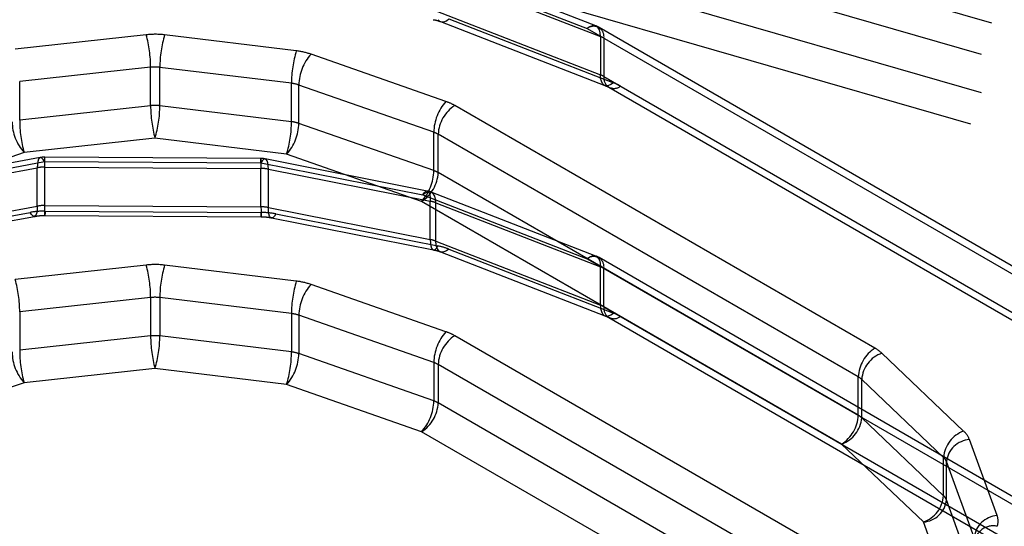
# Model space of a CAD drawing. Header units: inches. Extents: x 1907 to 2452, y -210 to -54.
# Tile 362 of 656: x 1990.6352 to 1990.8002, y -188.2784 to -188.1935. Entities that reach past the tile are written whole.
import ezdxf

# ---------------------------------------------------------------- set-up
doc = ezdxf.new("R2010")
doc.units = ezdxf.units.IN
doc.header["$LTSCALE"] = 0.5
doc.header["$MEASUREMENT"] = 0
doc.linetypes.add('HIDDEN', pattern=[0.22499999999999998, 0.15, -0.075])
doc.layers.add('SID-M-H', color=4, linetype='HIDDEN')

msp = doc.modelspace()

# ---------------------------------------------------------------- linework, layer by layer
at = {"layer": 'SID-M-H'}
for p, q in [((1990.990333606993, -188.249557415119), (1990.700809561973, -188.1659880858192)), ((1990.988572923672, -188.2548049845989), (1990.699048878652, -188.1712356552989)), ((1990.988572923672, -188.2612344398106), (1990.699048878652, -188.1776651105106)), ((1990.986812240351, -188.2664820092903), (1990.697288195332, -188.1829126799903)), ((1990.702762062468, -188.184283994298), (1990.73034736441, -188.1949929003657)), ((1990.731772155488, -188.1945374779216), (1990.704186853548, -188.1838285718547)), ((1990.704959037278, -188.1856127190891), (1990.732544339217, -188.1963216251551)), ((1990.704959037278, -188.1920421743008), (1990.732544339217, -188.2027510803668)), ((1990.705329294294, -188.1935103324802), (1990.705602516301, -188.1937629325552)), ((1990.705602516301, -188.1937629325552), (1990.70593543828, -188.193876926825)), ((1990.705731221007, -188.1938263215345), (1990.733316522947, -188.2045352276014)), ((1990.70593543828, -188.193876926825), (1990.706315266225, -188.1938479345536)), ((1990.706315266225, -188.1938479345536), (1990.706727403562, -188.1936770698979)), ((1990.706727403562, -188.1936770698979), (1990.707156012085, -188.1933708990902)), ((1990.707156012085, -188.1933708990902), (1990.734741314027, -188.204079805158)), ((1990.730775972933, -188.194686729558), (1990.73034736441, -188.1949929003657)), ((1990.73118811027, -188.1945158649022), (1990.730775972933, -188.194686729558)), ((1990.731567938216, -188.1944868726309), (1990.73118811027, -188.1945158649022)), ((1990.731900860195, -188.1946008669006), (1990.731567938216, -188.1944868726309)), ((1990.732174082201, -188.1948534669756), (1990.731900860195, -188.1946008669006)), ((1990.732377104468, -188.1952349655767), (1990.732174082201, -188.1948534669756)), ((1990.802853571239, -188.2355186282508), (1990.732315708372, -188.1947979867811)), ((1990.656425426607, -188.1960398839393), (1990.634481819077, -188.1984451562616)), ((1990.681579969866, -188.1987334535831), (1990.659513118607, -188.1960572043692)), ((1990.73034736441, -188.1949929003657), (1990.803669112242, -188.2373211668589)), ((1990.732502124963, -188.1957307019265), (1990.732377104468, -188.1952349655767)), ((1990.732544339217, -188.1963216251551), (1990.732502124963, -188.1957307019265)), ((1990.732544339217, -188.1963216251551), (1990.732544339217, -188.2027510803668)), ((1990.733131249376, -188.1966005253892), (1990.733131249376, -188.2030299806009)), ((1990.706658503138, -188.207215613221), (1990.684045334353, -188.1992956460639)), ((1990.657159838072, -188.20148750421), (1990.63521623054, -188.2038927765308)), ((1990.657159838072, -188.2079169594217), (1990.657159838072, -188.20148750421)), ((1990.680770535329, -188.2041724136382), (1990.658703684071, -188.2014961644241)), ((1990.658703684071, -188.2079256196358), (1990.658703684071, -188.2014961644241)), ((1990.732586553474, -188.2033420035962), (1990.732544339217, -188.2027510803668)), ((1990.733131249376, -188.2030299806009), (1990.806452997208, -188.2453582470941)), ((1990.63521623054, -188.2103222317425), (1990.63521623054, -188.2038927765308)), ((1990.680770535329, -188.2106018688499), (1990.680770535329, -188.2041724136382)), ((1990.704616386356, -188.2123734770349), (1990.682003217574, -188.2044535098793)), ((1990.682003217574, -188.210882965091), (1990.682003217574, -188.2044535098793)), ((1990.732711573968, -188.2038377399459), (1990.732586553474, -188.2033420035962)), ((1990.732914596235, -188.204219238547), (1990.732711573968, -188.2038377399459)), ((1990.733187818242, -188.2044718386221), (1990.732914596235, -188.204219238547)), ((1990.733520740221, -188.2045858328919), (1990.733187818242, -188.2044718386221)), ((1990.733900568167, -188.2045568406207), (1990.733520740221, -188.2045858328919)), ((1990.734312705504, -188.2043859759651), (1990.733900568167, -188.2045568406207)), ((1990.734741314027, -188.204079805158), (1990.734312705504, -188.2043859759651)), ((1990.733946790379, -188.2048325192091), (1990.804484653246, -188.2455531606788)), ((1990.657159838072, -188.2079169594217), (1990.63521623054, -188.2103222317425)), ((1990.680770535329, -188.2106018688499), (1990.658703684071, -188.2079256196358)), ((1990.778548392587, -188.2485324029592), (1990.708142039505, -188.2078876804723)), ((1990.704616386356, -188.2188029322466), (1990.682003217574, -188.210882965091)), ((1990.704616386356, -188.2188029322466), (1990.704616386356, -188.2123734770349)), ((1990.775764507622, -188.2533542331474), (1990.70535815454, -188.2127095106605)), ((1990.70535815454, -188.2191389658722), (1990.70535815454, -188.2127095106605)), ((1990.657894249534, -188.2133645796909), (1990.635950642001, -188.2157698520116)), ((1990.679961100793, -188.2160408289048), (1990.657894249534, -188.2133645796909)), ((1990.635950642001, -188.2157698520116), (1990.613673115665, -188.2233989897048)), ((1990.702574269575, -188.2239607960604), (1990.679961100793, -188.2160408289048)), ((1990.638659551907, -188.2166161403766), (1990.611744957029, -188.2216493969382)), ((1990.612468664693, -188.2223045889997), (1990.63938325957, -188.2172713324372)), ((1990.638193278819, -188.2177382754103), (1990.638169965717, -188.2183238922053)), ((1990.638262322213, -188.2172582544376), (1990.638193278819, -188.2177382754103)), ((1990.638374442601, -188.2169022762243), (1990.638262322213, -188.2172582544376)), ((1990.638525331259, -188.2166840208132), (1990.638374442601, -188.2169022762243)), ((1990.638709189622, -188.2166118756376), (1990.638525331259, -188.2166840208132)), ((1990.638918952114, -188.216688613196), (1990.638709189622, -188.2166118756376)), ((1990.639146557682, -188.2169112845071), (1990.638918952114, -188.216688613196)), ((1990.63938325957, -188.2172713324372), (1990.639146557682, -188.2169112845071)), ((1990.639391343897, -188.2168897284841), (1990.63938325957, -188.2172713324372)), ((1990.63938325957, -188.2172713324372), (1990.675619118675, -188.2174915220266)), ((1990.639399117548, -188.2166463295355), (1990.639391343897, -188.2168897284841)), ((1990.639406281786, -188.216550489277), (1990.639399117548, -188.2166463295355)), ((1990.639412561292, -188.216605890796), (1990.639406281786, -188.216550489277)), ((1990.675643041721, -188.2167693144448), (1990.639407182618, -188.2165491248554)), ((1990.63941771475, -188.216810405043), (1990.639412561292, -188.216605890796)), ((1990.639421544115, -188.2171561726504), (1990.63941771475, -188.216810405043)), ((1990.639423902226, -188.2176299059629), (1990.639421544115, -188.2171561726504)), ((1990.639424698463, -188.2182133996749), (1990.639423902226, -188.2176299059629)), ((1990.675619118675, -188.2174915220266), (1990.675627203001, -188.2171099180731)), ((1990.675868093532, -188.2171338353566), (1990.675619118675, -188.2174915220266)), ((1990.675619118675, -188.2174915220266), (1990.702762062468, -188.2228607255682)), ((1990.675627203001, -188.2171099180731), (1990.675634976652, -188.2168665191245)), ((1990.675634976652, -188.2168665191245), (1990.67564214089, -188.2167706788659)), ((1990.67564214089, -188.2167706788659), (1990.675648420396, -188.2168260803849)), ((1990.675648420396, -188.2168260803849), (1990.675653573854, -188.217030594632)), ((1990.675653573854, -188.217030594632), (1990.675657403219, -188.2173763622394)), ((1990.675657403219, -188.2173763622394), (1990.67565976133, -188.217850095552)), ((1990.67565976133, -188.217850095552), (1990.675660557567, -188.2184335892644)), ((1990.676107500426, -188.2169134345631), (1990.675868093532, -188.2171338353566)), ((1990.676328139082, -188.2168387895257), (1990.676107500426, -188.2169134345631)), ((1990.676521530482, -188.2169127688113), (1990.676328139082, -188.2168387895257)), ((1990.703526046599, -188.2222132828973), (1990.676383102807, -188.2168440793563)), ((1990.676680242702, -188.2171325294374), (1990.676521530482, -188.2169127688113)), ((1990.676798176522, -188.2174896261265), (1990.676680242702, -188.2171325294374)), ((1990.676870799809, -188.217970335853), (1990.676798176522, -188.2174896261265)), ((1990.676895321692, -188.2185561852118), (1990.676870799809, -188.217970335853)), ((1990.611255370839, -188.2233571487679), (1990.638169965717, -188.2183238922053)), ((1990.638169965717, -188.224753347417), (1990.638169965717, -188.2183238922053)), ((1990.639424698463, -188.2182133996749), (1990.675660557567, -188.2184335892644)), ((1990.639424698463, -188.2246428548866), (1990.639424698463, -188.2182133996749)), ((1990.675660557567, -188.2248630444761), (1990.675660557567, -188.2184335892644)), ((1990.676895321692, -188.2185561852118), (1990.704038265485, -188.2239253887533)), ((1990.676895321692, -188.2249856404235), (1990.676895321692, -188.2185561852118)), ((1990.775764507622, -188.2597836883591), (1990.70535815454, -188.2191389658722)), ((1990.702762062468, -188.2228607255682), (1990.703011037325, -188.2225030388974)), ((1990.703190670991, -188.2225545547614), (1990.702762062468, -188.2228607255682)), ((1990.702762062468, -188.2228607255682), (1990.73034736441, -188.2335696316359)), ((1990.703011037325, -188.2225030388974), (1990.703250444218, -188.2222826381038)), ((1990.703602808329, -188.2223836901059), (1990.703190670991, -188.2225545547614)), ((1990.703250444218, -188.2222826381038), (1990.703471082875, -188.2222079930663)), ((1990.703471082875, -188.2222079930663), (1990.703664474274, -188.2222819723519)), ((1990.703982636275, -188.2223546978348), (1990.703602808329, -188.2223836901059)), ((1990.703664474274, -188.2222819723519), (1990.703823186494, -188.2225017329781)), ((1990.703823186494, -188.2225017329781), (1990.703941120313, -188.2228588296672)), ((1990.703941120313, -188.2228588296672), (1990.7040137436, -188.2233395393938)), ((1990.704315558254, -188.2224686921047), (1990.703982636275, -188.2223546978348)), ((1990.73177215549, -188.2331142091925), (1990.704186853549, -188.2224053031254)), ((1990.704588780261, -188.2227212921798), (1990.704315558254, -188.2224686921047)), ((1990.704791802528, -188.2231027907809), (1990.704588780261, -188.2227212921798)), ((1990.772980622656, -188.2646055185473), (1990.702574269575, -188.2239607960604)), ((1990.7040137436, -188.2233395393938), (1990.704038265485, -188.2239253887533)), ((1990.704038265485, -188.230354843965), (1990.704038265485, -188.2239253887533)), ((1990.704916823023, -188.2235985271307), (1990.704791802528, -188.2231027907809)), ((1990.704959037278, -188.2241894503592), (1990.704916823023, -188.2235985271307)), ((1990.704959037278, -188.2241894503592), (1990.732544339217, -188.2348983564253)), ((1990.704959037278, -188.2306189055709), (1990.704959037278, -188.2241894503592)), ((1990.610042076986, -188.2308391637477), (1990.636956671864, -188.2258059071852)), ((1990.611255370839, -188.2297866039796), (1990.638169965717, -188.224753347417)), ((1990.637193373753, -188.2261659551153), (1990.636956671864, -188.2258059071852)), ((1990.63742097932, -188.2263886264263), (1990.637193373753, -188.2261659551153)), ((1990.637965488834, -188.2261749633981), (1990.637814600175, -188.2263932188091)), ((1990.638077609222, -188.2258189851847), (1990.637965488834, -188.2261749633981)), ((1990.638146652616, -188.2253389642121), (1990.638077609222, -188.2258189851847)), ((1990.638169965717, -188.224753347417), (1990.638146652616, -188.2253389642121)), ((1990.639424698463, -188.2246428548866), (1990.675660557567, -188.2248630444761)), ((1990.6394254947, -188.2252263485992), (1990.639424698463, -188.2246428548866)), ((1990.639427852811, -188.2257000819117), (1990.6394254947, -188.2252263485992)), ((1990.639431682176, -188.2260458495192), (1990.639427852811, -188.2257000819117)), ((1990.639436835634, -188.2262503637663), (1990.639431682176, -188.2260458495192)), ((1990.63944311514, -188.2263057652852), (1990.639436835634, -188.2262503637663)), ((1990.639450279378, -188.2262099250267), (1990.63944311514, -188.2263057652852)), ((1990.639458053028, -188.2259665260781), (1990.639450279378, -188.2262099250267)), ((1990.639466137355, -188.2255849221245), (1990.639458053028, -188.2259665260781)), ((1990.639466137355, -188.2255849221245), (1990.675701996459, -188.2258051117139)), ((1990.675660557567, -188.2248630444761), (1990.675661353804, -188.225446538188)), ((1990.675661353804, -188.225446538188), (1990.675663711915, -188.2259202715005)), ((1990.675663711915, -188.2259202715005), (1990.67566754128, -188.2262660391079)), ((1990.675686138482, -188.2264301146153), (1990.675693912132, -188.2261867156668)), ((1990.675693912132, -188.2261867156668), (1990.675701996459, -188.2258051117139)), ((1990.676895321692, -188.2249856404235), (1990.704038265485, -188.230354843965)), ((1990.676919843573, -188.2255714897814), (1990.676895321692, -188.2249856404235)), ((1990.67699246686, -188.226052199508), (1990.676919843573, -188.2255714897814)), ((1990.677110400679, -188.2264092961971), (1990.67699246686, -188.226052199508)), ((1990.678171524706, -188.226050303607), (1990.677922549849, -188.2264079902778)), ((1990.678171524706, -188.226050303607), (1990.705314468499, -188.2314195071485)), ((1990.610765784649, -188.2314943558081), (1990.637680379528, -188.2264610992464)), ((1990.637630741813, -188.2264653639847), (1990.63742097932, -188.2263886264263)), ((1990.637814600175, -188.2263932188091), (1990.637630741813, -188.2264653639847)), ((1990.639442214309, -188.2263071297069), (1990.675678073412, -188.2265273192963)), ((1990.67566754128, -188.2262660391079), (1990.675672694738, -188.2264705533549)), ((1990.675672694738, -188.2264705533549), (1990.675678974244, -188.2265259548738)), ((1990.675678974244, -188.2265259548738), (1990.675686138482, -188.2264301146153)), ((1990.677269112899, -188.2266290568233), (1990.677110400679, -188.2264092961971)), ((1990.677462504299, -188.2267030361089), (1990.677269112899, -188.2266290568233)), ((1990.677407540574, -188.2266977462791), (1990.704550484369, -188.2320669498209)), ((1990.677683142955, -188.2266283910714), (1990.677462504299, -188.2267030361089)), ((1990.677922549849, -188.2264079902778), (1990.677683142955, -188.2266283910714)), ((1990.704038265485, -188.230354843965), (1990.704062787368, -188.230940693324)), ((1990.704062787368, -188.230940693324), (1990.704135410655, -188.2314214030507)), ((1990.704959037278, -188.2306189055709), (1990.732544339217, -188.241327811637)), ((1990.705001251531, -188.2312098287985), (1990.704959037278, -188.2306189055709)), ((1990.705126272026, -188.2317055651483), (1990.705001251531, -188.2312098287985)), ((1990.704135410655, -188.2314214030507), (1990.704253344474, -188.2317784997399)), ((1990.704253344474, -188.2317784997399), (1990.704412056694, -188.2319982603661)), ((1990.704412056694, -188.2319982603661), (1990.704605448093, -188.2320722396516)), ((1990.704605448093, -188.2320722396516), (1990.704826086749, -188.231997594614)), ((1990.704826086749, -188.231997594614), (1990.705065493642, -188.2317771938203)), ((1990.705065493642, -188.2317771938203), (1990.705314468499, -188.2314195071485)), ((1990.705329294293, -188.2320870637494), (1990.705126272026, -188.2317055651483)), ((1990.7056025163, -188.2323396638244), (1990.705329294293, -188.2320870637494)), ((1990.705935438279, -188.2324536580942), (1990.7056025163, -188.2323396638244)), ((1990.705731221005, -188.2324030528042), (1990.733316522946, -188.2431119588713)), ((1990.706315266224, -188.232424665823), (1990.705935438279, -188.2324536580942)), ((1990.706727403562, -188.2322538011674), (1990.706315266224, -188.232424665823)), ((1990.707156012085, -188.2319476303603), (1990.706727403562, -188.2322538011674)), ((1990.707156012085, -188.2319476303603), (1990.734741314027, -188.2426565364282)), ((1990.73034736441, -188.2335696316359), (1990.730775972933, -188.2332634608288)), ((1990.73034736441, -188.2335696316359), (1990.803669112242, -188.2758978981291)), ((1990.730775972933, -188.2332634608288), (1990.731188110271, -188.2330925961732)), ((1990.731188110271, -188.2330925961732), (1990.731567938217, -188.233063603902)), ((1990.731567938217, -188.233063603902), (1990.731900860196, -188.2331775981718)), ((1990.731900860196, -188.2331775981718), (1990.732174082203, -188.2334301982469)), ((1990.732174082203, -188.2334301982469), (1990.732377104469, -188.233811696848)), ((1990.802853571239, -188.2740953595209), (1990.732315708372, -188.2333747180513)), ((1990.732377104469, -188.233811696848), (1990.732502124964, -188.2343074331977)), ((1990.732502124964, -188.2343074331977), (1990.732544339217, -188.2348983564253)), ((1990.656425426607, -188.2346166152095), (1990.634481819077, -188.2370218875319)), ((1990.681579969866, -188.2373101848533), (1990.659513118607, -188.2346339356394)), ((1990.732544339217, -188.241327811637), (1990.732544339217, -188.2348983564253)), ((1990.733131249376, -188.2416067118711), (1990.733131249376, -188.2351772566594)), ((1990.706658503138, -188.2457923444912), (1990.684045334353, -188.2378723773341)), ((1990.657159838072, -188.2400642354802), (1990.63521623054, -188.242469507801)), ((1990.657159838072, -188.2400642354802), (1990.657159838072, -188.2464936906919)), ((1990.680770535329, -188.2427491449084), (1990.658703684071, -188.2400728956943)), ((1990.658703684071, -188.2400728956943), (1990.658703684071, -188.246502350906)), ((1990.63521623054, -188.242469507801), (1990.63521623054, -188.2488989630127)), ((1990.680770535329, -188.2427491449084), (1990.680770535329, -188.24917860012)), ((1990.732544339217, -188.241327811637), (1990.732586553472, -188.2419187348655)), ((1990.732586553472, -188.2419187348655), (1990.732711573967, -188.2424144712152)), ((1990.732711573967, -188.2424144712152), (1990.732914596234, -188.2427959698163)), ((1990.733131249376, -188.2416067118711), (1990.806452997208, -188.2839349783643)), ((1990.734312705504, -188.2429627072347), (1990.734741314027, -188.2426565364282)), ((1990.704616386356, -188.2509502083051), (1990.682003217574, -188.2430302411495)), ((1990.682003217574, -188.2430302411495), (1990.682003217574, -188.2494596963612)), ((1990.732914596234, -188.2427959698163), (1990.733187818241, -188.2430485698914)), ((1990.733187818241, -188.2430485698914), (1990.73352074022, -188.2431625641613)), ((1990.73352074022, -188.2431625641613), (1990.733900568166, -188.2431335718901)), ((1990.733900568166, -188.2431335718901), (1990.734312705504, -188.2429627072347)), ((1990.733946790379, -188.2434092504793), (1990.804484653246, -188.2841298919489)), ((1990.657159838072, -188.2464936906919), (1990.63521623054, -188.2488989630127)), ((1990.680770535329, -188.24917860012), (1990.658703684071, -188.246502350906)), ((1990.778548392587, -188.2871091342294), (1990.708142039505, -188.2464644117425)), ((1990.704616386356, -188.2573796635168), (1990.682003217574, -188.2494596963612)), ((1990.704616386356, -188.2509502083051), (1990.704616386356, -188.2573796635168)), ((1990.793431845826, -188.2624431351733), (1990.779712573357, -188.249388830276)), ((1990.657894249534, -188.2519413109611), (1990.635950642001, -188.2543465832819)), ((1990.679961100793, -188.2546175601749), (1990.657894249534, -188.2519413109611)), ((1990.775764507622, -188.2919309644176), (1990.70535815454, -188.2512862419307)), ((1990.70535815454, -188.2512862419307), (1990.70535815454, -188.2577156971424)), ((1990.775764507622, -188.2597836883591), (1990.775764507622, -188.2533542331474)), ((1990.790065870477, -188.2668367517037), (1990.776346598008, -188.2537824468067)), ((1990.776346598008, -188.2602119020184), (1990.776346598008, -188.2537824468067)), ((1990.635950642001, -188.2543465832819), (1990.613673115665, -188.261975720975)), ((1990.702574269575, -188.2625375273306), (1990.679961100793, -188.2546175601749)), ((1990.775764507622, -188.2983604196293), (1990.70535815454, -188.2577156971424)), ((1990.790065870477, -188.2732662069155), (1990.776346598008, -188.2602119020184)), ((1990.772980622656, -188.3031822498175), (1990.702574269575, -188.2625375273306)), ((1990.799041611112, -188.2766052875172), (1990.794405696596, -188.2638663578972)), ((1990.786699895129, -188.2776598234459), (1990.772980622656, -188.2646055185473)), ((1990.790065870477, -188.2732662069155), (1990.790065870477, -188.2668367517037)), ((1990.795188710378, -188.2802872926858), (1990.790552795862, -188.2675483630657)), ((1990.790552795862, -188.2739778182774), (1990.790552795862, -188.2675483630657)), ((1990.795188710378, -188.2867167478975), (1990.790552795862, -188.2739778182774)), ((1990.791335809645, -188.290398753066), (1990.786699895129, -188.2776598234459))]:
    msp.add_line(p, q, dxfattribs=at)
for centre, radius, start, end in [((1990.731434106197, -188.1963252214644), 0.001719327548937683, 350.7859630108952, 129.2032852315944), ((1990.73034736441, -188.1982076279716), 0.00393700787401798, 60.00268826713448, 68.78326097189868), ((1990.657893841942, -188.209495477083), 0.01353548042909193, 83.12913496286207, 96.22806962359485), ((1990.636526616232, -188.2014958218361), 0.02063322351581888, 0.02309696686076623, 15.33278258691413), ((1990.677468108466, -188.2015090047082), 0.01876442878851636, 163.1097658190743, 179.960793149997), ((1990.73101741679, -188.2002918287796), 0.004253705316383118, 60.20230027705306, 68.96348172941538), ((1990.699534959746, -188.2041852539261), 0.01876442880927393, 163.1097658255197, 179.9607931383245), ((1990.680209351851, -188.2104307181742), 0.01177729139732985, 70.99139959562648, 83.31688569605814), ((1990.689909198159, -188.2046004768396), 0.00790734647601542, 137.8654668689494, 178.9350319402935), ((1990.657894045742, -188.2082153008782), 0.00676774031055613, 83.12913509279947, 96.22806955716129), ((1990.731017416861, -188.2067212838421), 0.004253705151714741, 60.20230010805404, 68.96348190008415), ((1990.734828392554, -188.2033052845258), 0.001719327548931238, 170.785963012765, 309.2032852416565), ((1990.680085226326, -188.2100210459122), 0.005888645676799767, 70.99139954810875, 83.31688571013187), ((1990.731687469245, -188.2120202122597), 0.008507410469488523, 60.2023002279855, 68.96348182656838), ((1990.657894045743, -188.2146447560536), 0.006767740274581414, 83.12913505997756, 96.22806959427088), ((1990.677793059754, -188.2079086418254), 0.02063322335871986, 180.0230968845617, 195.3327826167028), ((1990.639939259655, -188.2079127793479), 0.01876442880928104, 343.1097658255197, 359.9607931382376), ((1990.712522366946, -188.2125204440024), 0.007907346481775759, 137.8654668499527, 178.9350318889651), ((1990.711402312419, -188.212984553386), 0.006050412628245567, 122.605478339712, 177.3945215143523), ((1990.703798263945, -188.215502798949), 0.008766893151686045, 60.29892894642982, 70.95839829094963), ((1990.64196352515, -188.2104584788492), 0.008022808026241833, 181.0136283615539, 221.4551963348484), ((1990.655849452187, -188.2103139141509), 0.02063322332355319, 180.0230968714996, 195.332782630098), ((1990.662006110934, -188.2105890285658), 0.01876442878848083, 343.1097658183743, 359.9607931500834), ((1990.674097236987, -188.2107359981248), 0.0079073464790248, 317.8654668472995, 358.9350318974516), ((1990.680085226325, -188.216450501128), 0.005888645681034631, 70.9913995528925, 83.31688570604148), ((1990.703186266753, -188.216517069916), 0.004383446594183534, 60.29892897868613, 70.95839828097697), ((1990.63938325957, -188.2204860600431), 0.003937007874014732, 89.65184269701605, 100.5924453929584), ((1990.675619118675, -188.2207062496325), 0.003937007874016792, 78.81065239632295, 89.65184269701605), ((1990.639376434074, -188.2248448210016), 0.006631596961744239, 89.58300086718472, 100.4820382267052), ((1990.675629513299, -188.225025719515), 0.006592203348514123, 78.929542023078, 89.73017942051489), ((1990.696710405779, -188.2186559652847), 0.007907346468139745, 317.8654668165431, 358.9350319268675), ((1990.699313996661, -188.2188639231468), 0.006050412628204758, 302.605478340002, 357.3945215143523), ((1990.703186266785, -188.2229465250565), 0.004383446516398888, 60.2989288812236, 70.95839837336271), ((1990.702762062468, -188.2260754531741), 0.003937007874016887, 68.78326097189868, 78.81065239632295), ((1990.702988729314, -188.2293224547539), 0.005498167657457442, 69.00065975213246, 78.99536797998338), ((1990.639369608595, -188.2388477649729), 0.01326319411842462, 89.583000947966, 100.4820381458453), ((1990.639376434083, -188.2312742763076), 0.006631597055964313, 89.58300094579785, 100.4820381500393), ((1990.675629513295, -188.2314551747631), 0.006592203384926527, 78.92954205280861, 89.73017939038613), ((1990.675639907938, -188.2389893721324), 0.0131844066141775, 78.929542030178, 89.7301794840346), ((1990.702988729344, -188.2357519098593), 0.005498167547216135, 69.00065965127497, 78.99536808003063), ((1990.703215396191, -188.2422136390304), 0.01099633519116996, 69.00065969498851, 78.99536803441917), ((1990.731434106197, -188.2349019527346), 0.001719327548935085, 350.78596301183, 129.203285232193), ((1990.73034736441, -188.2367843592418), 0.003937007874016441, 60.00268826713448, 68.78326097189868), ((1990.657893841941, -188.2480722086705), 0.01353548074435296, 83.12913511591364, 96.22806947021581), ((1990.636526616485, -188.2400725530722), 0.02063322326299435, 0.02309687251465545, 15.3327826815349), ((1990.677468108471, -188.2400857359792), 0.01876442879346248, 163.1097658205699, 179.9607931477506), ((1990.731017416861, -188.2388685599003), 0.004253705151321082, 60.20230010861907, 68.9634819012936), ((1990.614583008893, -188.2424778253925), 0.02063322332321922, 0.02309687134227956, 15.33278263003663), ((1990.699534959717, -188.242761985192), 0.01876442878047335, 163.1097658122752, 179.960793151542), ((1990.680209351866, -188.2490074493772), 0.01177729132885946, 70.99139956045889, 83.31688573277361), ((1990.689909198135, -188.2431772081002), 0.007907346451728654, 137.8654668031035, 178.9350320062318), ((1990.657894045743, -188.2467920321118), 0.006767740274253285, 83.12913505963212, 96.2280695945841), ((1990.680085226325, -188.2485977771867), 0.005888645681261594, 70.99139955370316, 83.31688570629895), ((1990.73101741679, -188.2452980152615), 0.004253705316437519, 60.20230027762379, 68.9634817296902), ((1990.734828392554, -188.2418820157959), 0.001719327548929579, 170.785963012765, 309.2032852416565), ((1990.731687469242, -188.2505969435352), 0.008507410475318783, 60.20230023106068, 68.96348182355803), ((1990.712522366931, -188.2510971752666), 0.007907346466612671, 137.865466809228, 178.9350319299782), ((1990.70379826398, -188.2540795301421), 0.008766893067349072, 60.29892889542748, 70.95839834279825), ((1990.657894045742, -188.2532214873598), 0.006767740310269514, 83.12913509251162, 96.22806955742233), ((1990.67779305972, -188.2464853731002), 0.02063322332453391, 180.0230968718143, 195.332782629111), ((1990.639939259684, -188.2464895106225), 0.0187644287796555, 343.1097658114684, 359.9607931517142), ((1990.711402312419, -188.2515612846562), 0.006050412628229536, 122.605478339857, 177.3945215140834), ((1990.641963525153, -188.2490352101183), 0.008022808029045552, 181.0136283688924, 221.4551963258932), ((1990.655849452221, -188.2488906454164), 0.02063322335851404, 180.0230968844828, 195.3327826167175), ((1990.662006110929, -188.2491657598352), 0.01876442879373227, 343.1097658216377, 359.9607931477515), ((1990.680085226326, -188.2550272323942), 0.005888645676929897, 70.99139954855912, 83.3168857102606), ((1990.781808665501, -188.2536292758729), 0.006050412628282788, 122.605478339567, 177.3945215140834), ((1990.775521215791, -188.2538668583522), 0.006133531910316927, 46.89390903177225, 60.42611836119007), ((1990.674097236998, -188.2493127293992), 0.00790734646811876, 317.8654668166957, 358.9350319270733), ((1990.703186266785, -188.2550938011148), 0.004383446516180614, 60.29892888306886, 70.95839837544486), ((1990.781402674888, -188.2541697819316), 0.005070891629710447, 109.4688755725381, 175.6192506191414), ((1990.774250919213, -188.2560214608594), 0.003066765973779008, 46.89390906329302, 60.42611833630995), ((1990.696710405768, -188.2572326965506), 0.007907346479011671, 317.8654668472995, 358.9350318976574), ((1990.703186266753, -188.2615232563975), 0.004383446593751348, 60.29892897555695, 70.95839827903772), ((1990.699313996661, -188.257440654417), 0.006050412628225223, 302.605478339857, 357.3945215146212), ((1990.769720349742, -188.2595086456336), 0.006050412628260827, 302.605478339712, 357.3945215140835), ((1990.771290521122, -188.2598245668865), 0.005070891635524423, 289.4688755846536, 355.6192505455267), ((1990.774250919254, -188.2624509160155), 0.003066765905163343, 46.89390891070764, 60.4261184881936), ((1990.795121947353, -188.2672240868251), 0.005070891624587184, 109.4688755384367, 175.6192506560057), ((1990.790884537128, -188.265230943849), 0.003776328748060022, 21.18328284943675, 47.58106997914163), ((1990.794666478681, -188.267996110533), 0.004137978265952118, 93.61326724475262, 173.7881824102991), ((1990.788792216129, -188.2682306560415), 0.00188816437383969, 21.18328284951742, 47.58106998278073), ((1990.785009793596, -188.27287887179), 0.005070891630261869, 289.4688755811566, 355.6192506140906), ((1990.786439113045, -188.273530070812), 0.004137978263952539, 273.6132672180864, 353.7881824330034), ((1990.788792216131, -188.2746601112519), 0.001888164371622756, 21.18328283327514, 47.58106999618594), ((1990.799302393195, -188.2807350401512), 0.004137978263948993, 93.61326721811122, 173.7881824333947), ((1990.796525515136, -188.2775391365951), 0.002683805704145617, 341.5662592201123, 20.36240911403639), ((1990.798361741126, -188.2814796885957), 0.003172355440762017, 77.06952173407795, 174.5527169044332)]:
    msp.add_arc(centre, radius, start, end, dxfattribs=at)
for points, knots in [([(1990.704536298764, -188.1935133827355), (1990.704661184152, -188.1935297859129), (1990.705122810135, -188.1935904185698), (1990.705474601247, -188.1937268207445), (1990.705731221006, -188.1938263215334)], [0, 0, 0, 0, 0.2705337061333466, 1, 1, 1, 1]), ([(1990.733288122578, -188.2045481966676), (1990.73341172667, -188.2045888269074), (1990.733683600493, -188.2046781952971), (1990.733853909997, -188.2047780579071), (1990.733946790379, -188.2048325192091)], [0, 0, 0, 0, 0.4546377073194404, 1, 1, 1, 1]), ([(1990.637697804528, -188.2264858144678), (1990.637964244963, -188.2264311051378), (1990.638515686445, -188.2263178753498), (1990.639126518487, -188.22631079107), (1990.639442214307, -188.2263071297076)], [0, 0, 0, 0, 0.4831708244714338, 0.9999999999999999, 0.9999999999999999, 0.9999999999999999, 0.9999999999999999]), ([(1990.675679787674, -188.2265565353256), (1990.67586083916, -188.2265490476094), (1990.676456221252, -188.2265244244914), (1990.677017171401, -188.2266266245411), (1990.677407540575, -188.2266977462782)], [0, 0, 0, 0, 0.3040929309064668, 0.9999999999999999, 0.9999999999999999, 0.9999999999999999, 0.9999999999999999]), ([(1990.704535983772, -188.232090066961), (1990.70466097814, -188.2321064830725), (1990.70512271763, -188.2321671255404), (1990.70547459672, -188.2323035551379), (1990.705731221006, -188.2324030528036)], [0, 0, 0, 0, 0.2707032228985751, 1, 1, 1, 1]), ([(1990.733287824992, -188.2431248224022), (1990.73341153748, -188.2431654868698), (1990.733683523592, -188.2432548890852), (1990.733853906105, -188.2433547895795), (1990.733946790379, -188.2434092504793)], [0, 0, 0, 0, 0.4548485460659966, 0.9999999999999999, 0.9999999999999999, 0.9999999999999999, 0.9999999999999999])]:
    msp.add_open_spline(points, degree=3, knots=knots, dxfattribs=at)

doc.saveas('drawing.dxf')
